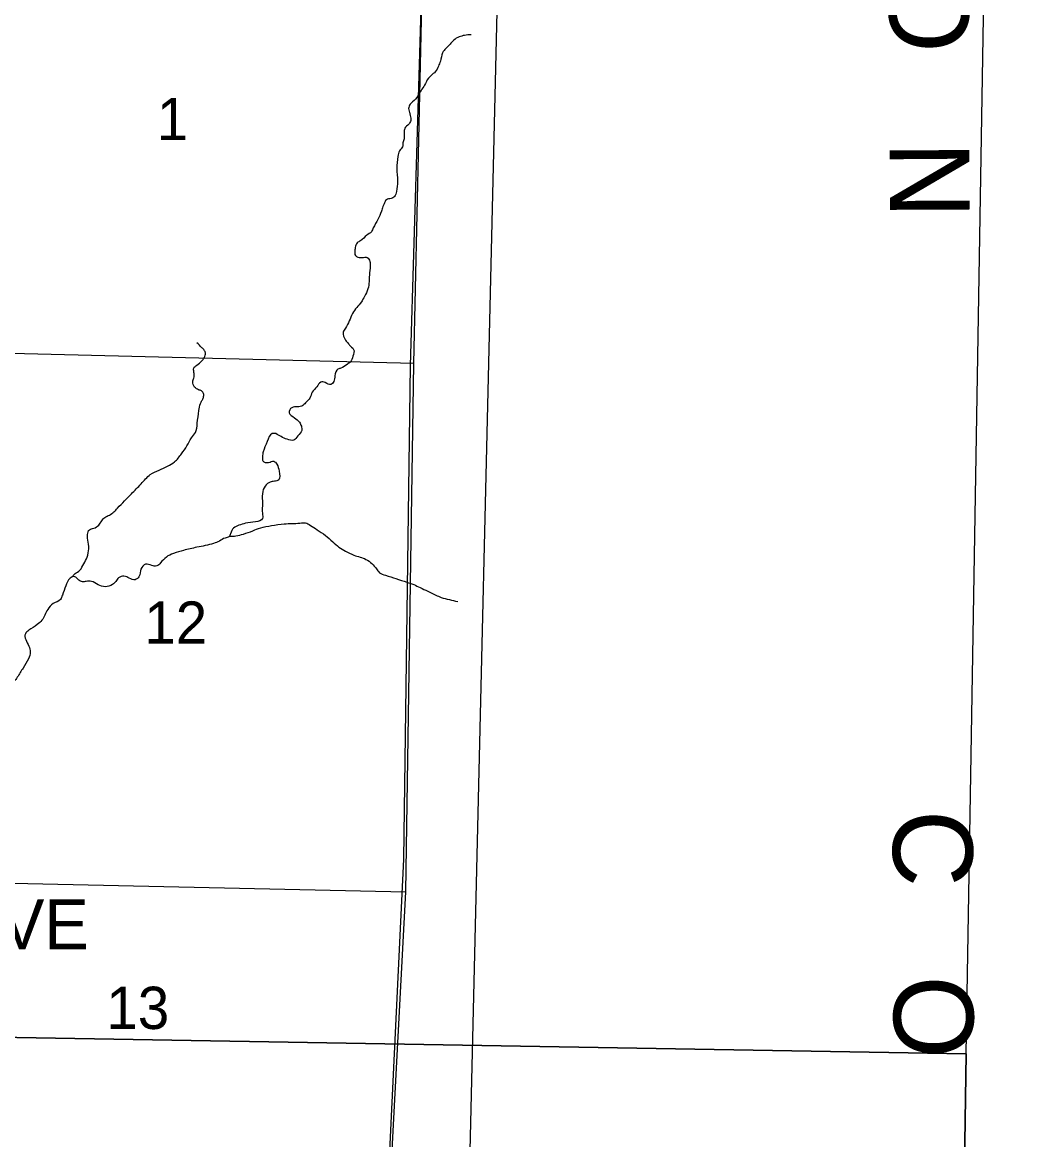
# Model space of a CAD drawing. Extents: x 1219626 to 1426462, y 456797 to 752399.
# Drawn here: x 1368535 to 1378769, y 549577 to 560804 of the extents above; entities that cross this region are included whole.
import ezdxf

# ---------------------------------------------------------------- set-up
doc = ezdxf.new("R2010")
doc.units = 0
for name, color, linetype in [('Adjacent County and State Text', 7, 'Continuous'), ('County Boundary', 7, 'Continuous'), ('Narrow River Creek and Branch and Slough', 7, 'Continuous'), ('Quad Borders', 7, 'Continuous'), ('Section Lines', 7, 'Continuous'), ('Section Numbers', 7, 'Continuous'), ('State Park Text', 7, 'Continuous'), ('State Routes Highway Center Lines', 7, 'Continuous')]:
    doc.layers.add(name, color=color, linetype=linetype)

msp = doc.modelspace()

# ---------------------------------------------------------------- linework, layer by layer
at = {"layer": 'County Boundary'}
for p, q in [((1373062, 578378), (1372432, 557357)), ((1372432, 557357), (1372364, 552396)), ((1372364, 552396), (1370176, 505945))]:
    msp.add_line(p, q, dxfattribs=at)
at = {"layer": 'Narrow River Creek and Branch and Slough'}
for points in [[(1373046, 560680), (1372980, 560673), (1372925, 560657), (1372871, 560626), (1372833, 560583), (1372790, 560541), (1372759, 560498), (1372736, 560413), (1372716, 560363), (1372685, 560308), (1372643, 560270), (1372616, 560243), (1372577, 560173), (1372542, 560119), (1372511, 560064), (1372457, 560006), (1372426, 559971), (1372418, 559925), (1372426, 559898), (1372434, 559867), (1372438, 559816), (1372418, 559781), (1372379, 559739), (1372372, 559692), (1372372, 559634), (1372360, 559592), (1372356, 559553), (1372325, 559514), (1372310, 559456), (1372298, 559336), (1372306, 559208), (1372294, 559103), (1372275, 559053), (1372240, 559034), (1372194, 559022), (1372170, 558979), (1372159, 558952), (1372143, 558905), (1372108, 558823), (1372062, 558738), (1372043, 558700), (1371996, 558665), (1371934, 558610), (1371899, 558587), (1371880, 558541), (1371876, 558494), (1371876, 558471), (1371892, 558452), (1371950, 558440), (1372000, 558440), (1372027, 558401), (1372031, 558359), (1372023, 558262), (1372019, 558200), (1372008, 558126), (1371973, 558049), (1371942, 557994), (1371895, 557940), (1371853, 557878), (1371783, 557731), (1371760, 557692), (1371783, 557611), (1371814, 557572), (1371822, 557560), (1371864, 557518), (1371857, 557448), (1371830, 557390), (1371799, 557367), (1371737, 557328), (1371707, 557319), (1371676, 557253), (1371665, 557195), (1371634, 557164), (1371579, 557184), (1371533, 557188), (1371494, 557141), (1371448, 557087), (1371425, 557029), (1371390, 556990), (1371355, 556955), (1371297, 556940), (1371243, 556932), (1371216, 556881), (1371270, 556831), (1371320, 556785), (1371339, 556746), (1371343, 556703), (1371305, 556649), (1371262, 556606), (1371196, 556614), (1371084, 556672)], [(1369040, 555234), (1369054, 555257), (1369101, 555288), (1369143, 555346), (1369178, 555412), (1369201, 555493), (1369197, 555582), (1369190, 555659), (1369209, 555706), (1369252, 555721), (1369302, 555752), (1369333, 555795), (1369364, 555830), (1369410, 555853), (1369492, 555923), (1369631, 556066), (1369728, 556167), (1369774, 556217), (1369821, 556260), (1369910, 556303), (1369995, 556345), (1370065, 556388), (1370135, 556469), (1370189, 556547), (1370235, 556628), (1370274, 556682), (1370293, 556775), (1370309, 556903), (1370324, 556973), (1370340, 557004), (1370355, 557035), (1370355, 557074), (1370336, 557101), (1370305, 557112), (1370266, 557139), (1370247, 557194), (1370258, 557229), (1370262, 557256), (1370258, 557294), (1370258, 557329), (1370289, 557360), (1370336, 557399), (1370363, 557434), (1370375, 557484), (1370363, 557511), (1370340, 557534), (1370289, 557585)], [(1371084, 556672), (1371045, 556672), (1370995, 556591), (1370956, 556490), (1370948, 556436), (1370952, 556397), (1371010, 556382), (1371061, 556393), (1371092, 556366), (1371115, 556293), (1371111, 556207), (1371068, 556192), (1371026, 556184), (1370975, 556145), (1370948, 556068), (1370948, 555971), (1370948, 555870), (1370948, 555820), (1370879, 555785), (1370778, 555770), (1370712, 555750), (1370658, 555723), (1370627, 555665), (1370611, 555634), (1370573, 555622), (1370515, 555591), (1370457, 555568), (1370290, 555529), (1370155, 555498), (1370054, 555467), (1369982, 555431), (1369924, 555373), (1369885, 555342), (1369835, 555346), (1369773, 555358), (1369727, 555311), (1369707, 555234), (1369669, 555203), (1369610, 555218), (1369556, 555238), (1369502, 555222), (1369475, 555187), (1369440, 555156), (1369367, 555133), (1369297, 555152), (1369231, 555187), (1369177, 555187), (1369138, 555183), (1369103, 555199), (1369061, 555234), (1369014, 555218), (1368972, 555141), (1368937, 555048), (1368917, 555005), (1368844, 554963), (1368790, 554904), (1368731, 554796), (1368685, 554753), (1368600, 554695), (1368565, 554660), (1368600, 554536), (1368615, 554478), (1368596, 554409), (1368542, 554316), (1368484, 554223), (1368449, 554184), (1368371, 554176), (1368333, 554184), (1368267, 554168), (1368236, 554118), (1368224, 554017), (1368224, 553978), (1368193, 553936), (1368170, 553913), (1368112, 553901), (1368046, 553913), (1368007, 553905), (1367961, 553854), (1367922, 553831), (1367860, 553831), (1367708, 553857), (1367627, 553822), (1367522, 553745), (1367445, 553659), (1367394, 553605), (1367309, 553578), (1367178, 553563), (1367096, 553555), (1367027, 553528), (1366953, 553485), (1366910, 553435)], [(1370615, 555640), (1370682, 555644), (1370757, 555662), (1370850, 555695), (1370930, 555726), (1371038, 555747), (1371167, 555765), (1371325, 555773), (1371379, 555775), (1371430, 555749), (1371498, 555706), (1371580, 555649), (1371655, 555584), (1371717, 555532), (1371781, 555491), (1371867, 555450), (1371988, 555408), (1372047, 555365), (1372094, 555313), (1372125, 555274), (1372184, 555248), (1372290, 555215), (1372398, 555179), (1372468, 555155), (1372533, 555124), (1372610, 555088), (1372690, 555049), (1372744, 555026), (1372827, 555003), (1372910, 554985)]]:
    msp.add_spline(points, degree=3, dxfattribs=at)
at = {"layer": 'Quad Borders'}
for p, q in [((1378022, 550441), (1378769, 595897)), ((1378022, 550441), (1338658, 551110)), ((1338658, 551110), (1378022, 550441)), ((1377274, 504986), (1378022, 550441)), ((1378022, 550441), (1377274, 504986))]:
    msp.add_line(p, q, dxfattribs=at)
at = {"layer": 'Section Lines'}
for p, q in [((1372470, 557377), (1367083, 557509)), ((1367006, 552184), (1372389, 552068))]:
    msp.add_line(p, q, dxfattribs=at)
msp.add_lwpolyline([(1371622, 533804), (1371655, 535666), (1371683, 536202), (1371838, 540999), (1371849, 541548), (1372084, 546445), (1372110, 546816), (1372389, 552068), (1372470, 557377), (1372586, 562631), (1372714, 567867), (1372860, 573193), (1373021, 578434)], dxfattribs=at)
at = {"layer": 'State Routes Highway Center Lines'}
msp.add_line((1374967, 631184), (1372743, 537183), dxfattribs=at)

# ---------------------------------------------------------------- texts
at = {"layer": 'Adjacent County and State Text'}
msp.add_text('W   A   L   T   O   N                    C   O   U   N   T   Y', height=800, rotation=270.2646, dxfattribs=at).set_placement((1377214, 567867))
at = {"layer": 'Section Numbers'}
for s, rotation, p in [('1', 359.9997, (1369886, 559620)), ('12', 359.9997, (1369760, 554560)), ('13', 359.9996, (1369379, 550689))]:
    msp.add_text(s, height=425, rotation=rotation, dxfattribs=at).set_placement(p)
at = {"layer": 'State Park Text'}
msp.add_text('AQUATIC PRESERVE', height=500, rotation=359.9996, dxfattribs=at).set_placement((1362403, 551491))

doc.saveas('drawing.dxf')
